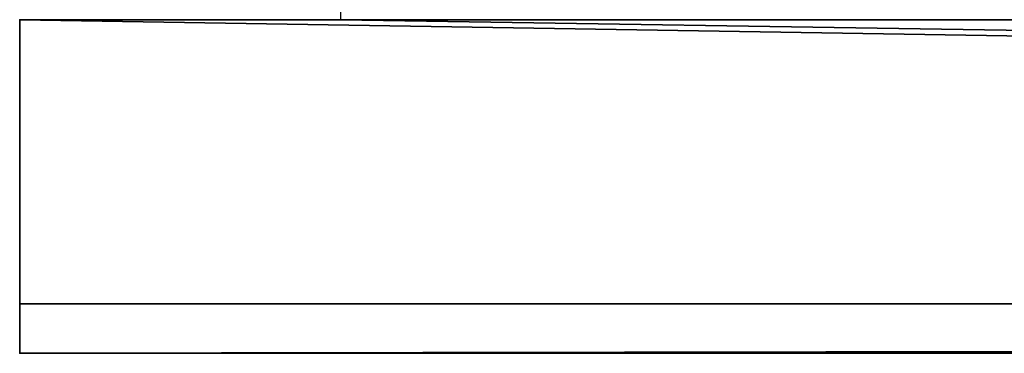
# Model space of a CAD drawing. Header units: millimetres. Extents: x -503 to 6703, y -110 to 249.
# Tile 285 of 656: x 1128 to 1168, y -44 to -30. Entities that reach past the tile are written whole.
import ezdxf

# ---------------------------------------------------------------- set-up
doc = ezdxf.new("R2010")
doc.units = ezdxf.units.MM
doc.layers.add('151', color=7, linetype='Continuous', true_color=0xffffff)

# ---------------------------------------------------------------- blocks, each defined once
blk = doc.blocks.new('UG_SURFACE_113')
at = {"layer": '151', "color": 35, "linetype": 'Continuous', "lineweight": 35}
for points in [[(1128, -30, 2030), (1128, -43.5, 2030), (1872, -43.5, 2030), (1872, -42.218, 2030)], [(1872, -42.218, 2030), (1872, -30, 2030), (1128, -30, 2030)], [(1128, -30, 2030), (1128, -30), (1128, -41.5)], [(1128, -41.5), (1128, -43.5, 2), (1128, -43.5, 2030), (1128, -30, 2030)], [(1872, -41.5), (1128, -41.5), (1128, -30), (1141, -30)], [(1872, -41.5), (1141, -30), (1859, -30)], [(1128, -43.5, 2), (1128, -41.5), (1872, -41.5), (1872, -42.218, 0.718)], [(1872, -42.218, 0.718), (1872, -43.5, 2), (1128, -43.5, 2)], [(1128, -43.5, 2030), (1170.321, -43.5, 1032.344), (1169.148, -43.5, 1101.178)], [(1169.148, -43.5, 1101.178), (1170.321, -43.5, 1112.343), (1128, -43.5, 2030)], [(1170.321, -43.5, 1112.343), (1175.935, -43.5, 1122.066), (1128, -43.5, 2030)], [(1128, -43.5, 2), (1872, -43.5, 2), (1872, -43.5, 143.825)], [(1128, -43.5, 2030), (1185.018, -43.5, 1128.666), (1196, -43.5, 1131)], [(1175.935, -43.5, 1122.066), (1185.018, -43.5, 1128.666), (1128, -43.5, 2030)], [(1128, -43.5, 2030), (1128, -43.5, 2), (1169.148, -43.5, 1021.178)], [(1128, -43.5, 2), (1180.13, -43.5, 1002.156), (1172.617, -43.5, 1010.5)], [(1128, -43.5, 2), (1201.614, -43.5, 997.59), (1190.386, -43.5, 997.59)], [(1196, -43.5, 1131), (1206.982, -43.5, 1128.666), (1872, -43.5, 2030), (1128, -43.5, 2030)], [(1169.148, -43.5, 1021.178), (1170.321, -43.5, 1032.344), (1128, -43.5, 2030)], [(1190.386, -43.5, 997.59), (1180.13, -43.5, 1002.156), (1128, -43.5, 2)], [(1172.617, -43.5, 1010.5), (1169.148, -43.5, 1021.178), (1128, -43.5, 2)], [(1872, -43.5, 143.825), (1211.87, -43.5, 1002.156), (1201.614, -43.5, 997.59), (1128, -43.5, 2)]]:
    blk.add_3dface(points, dxfattribs=at)

msp = doc.modelspace()

# ---------------------------------------------------------------- linework, layer by layer
at = {"layer": '151', "color": 251, "linetype": 'Continuous', "lineweight": -3, "true_color": 0x636466}
for p, q in [((1141, -19.41, 2017), (1141, -30, 2017)), ((1872, -30, 2030), (1128, -30, 2030)), ((1128, -30), (1128, -41.5)), ((1141, -30), (1128, -30)), ((1128, -30, 2030), (1128, -43.5, 2030)), ((1859, -30, 2017), (1141, -30, 2017)), ((1128, -41.5), (1872, -41.5)), ((1128, -41.5), (1128, -43.5, 2)), ((1872, -43.5, 2), (1128, -43.5, 2)), ((1872, -43.5, 2030), (1128, -43.5, 2030)), ((1128, -43.5, 2), (1128, -43.5, 2030))]:
    msp.add_line(p, q, dxfattribs=at)

# ---------------------------------------------------------------- block references
msp.add_blockref('UG_SURFACE_113', (0, 0), dxfattribs=at)

doc.saveas('drawing.dxf')
